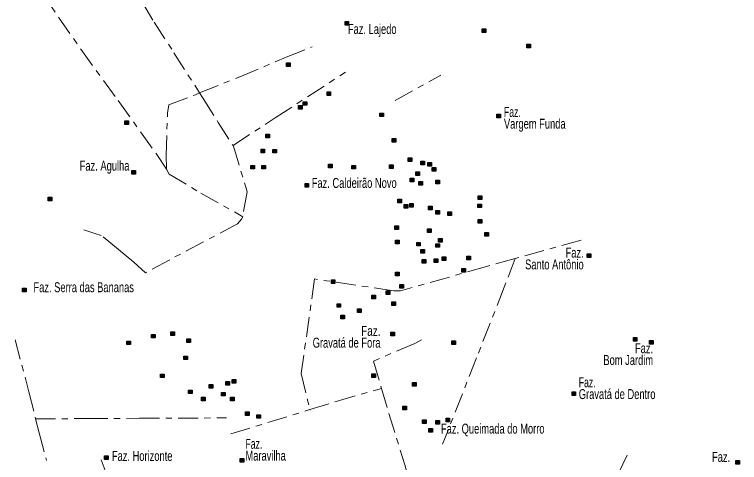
# Model space of a CAD drawing. Extents: x 445.4 to 500, y 8728.7 to 8784.
# Drawn here: x 445.41 to 457.06, y 8757.8 to 8765 of the extents above; entities that cross this region are included whole.
import ezdxf
from ezdxf.enums import TextEntityAlignment as Align

# ---------------------------------------------------------------- set-up
doc = ezdxf.new("R2010")
doc.units = 0
doc.header["$LTSCALE"] = 0.064
doc.linetypes.add('DOT_DASHED', pattern=[7.7, 5, -1.2, 0.3, -1.2])
doc.layers.add('2', color=7, linetype='Continuous', lineweight=25)
doc.layers.add('22', color=7, linetype='DOT_DASHED', lineweight=13)
doc.layers.add('61', color=7, linetype='Continuous')

msp = doc.modelspace()

# ---------------------------------------------------------------- hatches: boundary and pattern name
at = {"layer": '2'}
for points in [[(450.7181, 8764.8875), (450.7761, 8764.8875), (450.7761, 8764.8295), (450.7181, 8764.8295)], [(452.9218, 8764.7699), (452.9798, 8764.7699), (452.9798, 8764.7119), (452.9218, 8764.7119)], [(453.6419, 8764.5218), (453.6999, 8764.5218), (453.6999, 8764.4638), (453.6419, 8764.4638)], [(449.778, 8764.2245), (449.836, 8764.2245), (449.836, 8764.1665), (449.778, 8764.1665)], [(450.4282, 8763.7562), (450.4862, 8763.7562), (450.4862, 8763.6982), (450.4282, 8763.6982)], [(449.9685, 8763.5366), (450.0265, 8763.5366), (450.0265, 8763.4786), (449.9685, 8763.4786)], [(450.0472, 8763.5988), (450.1052, 8763.5988), (450.1052, 8763.5408), (450.0472, 8763.5408)], [(451.2772, 8763.4165), (451.3352, 8763.4165), (451.3352, 8763.3585), (451.2772, 8763.3585)], [(453.1578, 8763.399), (453.2158, 8763.399), (453.2158, 8763.341), (453.1578, 8763.341)], [(447.1799, 8763.2915), (447.2379, 8763.2915), (447.2379, 8763.2335), (447.1799, 8763.2335)], [(449.4467, 8763.0767), (449.5047, 8763.0767), (449.5047, 8763.0187), (449.4467, 8763.0187)], [(451.476, 8763.0062), (451.534, 8763.0062), (451.534, 8762.9482), (451.476, 8762.9482)], [(449.3681, 8762.8363), (449.4261, 8762.8363), (449.4261, 8762.7783), (449.3681, 8762.7783)], [(449.5586, 8762.8322), (449.6166, 8762.8322), (449.6166, 8762.7742), (449.5586, 8762.7742)], [(451.7327, 8762.6954), (451.7907, 8762.6954), (451.7907, 8762.6374), (451.7327, 8762.6374)], [(449.2065, 8762.5753), (449.2645, 8762.5753), (449.2645, 8762.5173), (449.2065, 8762.5173)], [(449.3805, 8762.5753), (449.4385, 8762.5753), (449.4385, 8762.5173), (449.3805, 8762.5173)], [(450.4531, 8762.5918), (450.5111, 8762.5918), (450.5111, 8762.5338), (450.4531, 8762.5338)], [(450.8299, 8762.5753), (450.8879, 8762.5753), (450.8879, 8762.5173), (450.8299, 8762.5173)], [(451.4346, 8762.5835), (451.4926, 8762.5835), (451.4926, 8762.5255), (451.4346, 8762.5255)], [(451.9357, 8762.6416), (451.9937, 8762.6416), (451.9937, 8762.5836), (451.9357, 8762.5836)], [(452.0475, 8762.6208), (452.1055, 8762.6208), (452.1055, 8762.5628), (452.0475, 8762.5628)], [(447.2935, 8762.4925), (447.3515, 8762.4925), (447.3515, 8762.4345), (447.2935, 8762.4345)], [(451.857, 8762.4717), (451.915, 8762.4717), (451.915, 8762.4137), (451.857, 8762.4137)], [(452.1179, 8762.5421), (452.1759, 8762.5421), (452.1759, 8762.4841), (452.1179, 8762.4841)], [(451.7659, 8762.3681), (451.8239, 8762.3681), (451.8239, 8762.3101), (451.7659, 8762.3101)], [(452.18, 8762.3349), (452.238, 8762.3349), (452.238, 8762.2769), (452.18, 8762.2769)], [(450.0753, 8762.2829), (450.1333, 8762.2829), (450.1333, 8762.2249), (450.0753, 8762.2249)], [(451.9067, 8762.3142), (451.9647, 8762.3142), (451.9647, 8762.2562), (451.9067, 8762.2562)], [(445.9476, 8762.0615), (446.0056, 8762.0615), (446.0056, 8762.0035), (445.9476, 8762.0035)], [(451.5671, 8762.0324), (451.6251, 8762.0324), (451.6251, 8761.9744), (451.5671, 8761.9744)], [(452.8591, 8762.0843), (452.9171, 8762.0843), (452.9171, 8762.0263), (452.8591, 8762.0263)], [(451.6706, 8761.9454), (451.7286, 8761.9454), (451.7286, 8761.8874), (451.6706, 8761.8874)], [(451.7576, 8761.962), (451.8156, 8761.962), (451.8156, 8761.904), (451.7576, 8761.904)], [(452.0599, 8761.9205), (452.1179, 8761.9205), (452.1179, 8761.8625), (452.0599, 8761.8625)], [(452.8546, 8761.953), (452.9126, 8761.953), (452.9126, 8761.895), (452.8546, 8761.895)], [(452.18, 8761.8501), (452.238, 8761.8501), (452.238, 8761.7921), (452.18, 8761.7921)], [(452.3705, 8761.8294), (452.4285, 8761.8294), (452.4285, 8761.7714), (452.3705, 8761.7714)], [(452.8591, 8761.704), (452.9171, 8761.704), (452.9171, 8761.646), (452.8591, 8761.646)], [(451.5174, 8761.6015), (451.5754, 8761.6015), (451.5754, 8761.5435), (451.5174, 8761.5435)], [(452.0433, 8761.5559), (452.1013, 8761.5559), (452.1013, 8761.4979), (452.0433, 8761.4979)], [(452.2214, 8761.3984), (452.2794, 8761.3984), (452.2794, 8761.3404), (452.2214, 8761.3404)], [(452.9632, 8761.4957), (453.0212, 8761.4957), (453.0212, 8761.4377), (452.9632, 8761.4377)], [(451.5298, 8761.3694), (451.5878, 8761.3694), (451.5878, 8761.3114), (451.5298, 8761.3114)], [(451.8694, 8761.3363), (451.9274, 8761.3363), (451.9274, 8761.2783), (451.8694, 8761.2783)], [(452.1759, 8761.3155), (452.2339, 8761.3155), (452.2339, 8761.2575), (452.1759, 8761.2575)], [(451.9357, 8761.2202), (451.9937, 8761.2202), (451.9937, 8761.1622), (451.9357, 8761.1622)], [(451.9564, 8761.0586), (452.0144, 8761.0586), (452.0144, 8761.0006), (451.9564, 8761.0006)], [(452.151, 8761.0711), (452.209, 8761.0711), (452.209, 8761.0131), (452.151, 8761.0131)], [(452.2794, 8761.1042), (452.3374, 8761.1042), (452.3374, 8761.0462), (452.2794, 8761.0462)], [(452.677, 8761.1125), (452.735, 8761.1125), (452.735, 8761.0545), (452.677, 8761.0545)], [(454.6102, 8761.1516), (454.6682, 8761.1516), (454.6682, 8761.0936), (454.6102, 8761.0936)], [(451.5298, 8760.8556), (451.5878, 8760.8556), (451.5878, 8760.7976), (451.5298, 8760.7976)], [(452.5941, 8760.9177), (452.6521, 8760.9177), (452.6521, 8760.8597), (452.5941, 8760.8597)], [(450.4986, 8760.7354), (450.5566, 8760.7354), (450.5566, 8760.6774), (450.4986, 8760.6774)], [(445.5334, 8760.5987), (445.5914, 8760.5987), (445.5914, 8760.5407), (445.5334, 8760.5407)], [(451.6002, 8760.6567), (451.6582, 8760.6567), (451.6582, 8760.5987), (451.6002, 8760.5987)], [(451.1488, 8760.4868), (451.2068, 8760.4868), (451.2068, 8760.4288), (451.1488, 8760.4288)], [(451.3807, 8760.5572), (451.4387, 8760.5572), (451.4387, 8760.4992), (451.3807, 8760.4992)], [(450.5897, 8760.35), (450.6477, 8760.35), (450.6477, 8760.292), (450.5897, 8760.292)], [(451.4718, 8760.379), (451.5298, 8760.379), (451.5298, 8760.321), (451.4718, 8760.321)], [(450.9169, 8760.2672), (450.9749, 8760.2672), (450.9749, 8760.2092), (450.9169, 8760.2092)], [(450.6519, 8760.1636), (450.7099, 8760.1636), (450.7099, 8760.1056), (450.6519, 8760.1056)], [(447.9188, 8759.8984), (447.9768, 8759.8984), (447.9768, 8759.8404), (447.9188, 8759.8404)], [(451.4553, 8759.8901), (451.5133, 8759.8901), (451.5133, 8759.8321), (451.4553, 8759.8321)], [(447.6082, 8759.857), (447.6662, 8759.857), (447.6662, 8759.799), (447.6082, 8759.799)], [(448.1756, 8759.7865), (448.2336, 8759.7865), (448.2336, 8759.7285), (448.1756, 8759.7285)], [(455.3522, 8759.8077), (455.4102, 8759.8077), (455.4102, 8759.7497), (455.3522, 8759.7497)], [(447.2107, 8759.7493), (447.2687, 8759.7493), (447.2687, 8759.6913), (447.2107, 8759.6913)], [(452.4368, 8759.7533), (452.4948, 8759.7533), (452.4948, 8759.6953), (452.4368, 8759.6953)], [(455.6106, 8759.7581), (455.6686, 8759.7581), (455.6686, 8759.7001), (455.6106, 8759.7001)], [(448.1259, 8759.5089), (448.1839, 8759.5089), (448.1839, 8759.4509), (448.1259, 8759.4509)], [(447.7532, 8759.2188), (447.8112, 8759.2188), (447.8112, 8759.1608), (447.7532, 8759.1608)], [(451.1488, 8759.2237), (451.2068, 8759.2237), (451.2068, 8759.1657), (451.1488, 8759.1657)], [(448.8009, 8759.0987), (448.8589, 8759.0987), (448.8589, 8759.0407), (448.8009, 8759.0407)], [(448.9045, 8759.1318), (448.9625, 8759.1318), (448.9625, 8759.0738), (448.9045, 8759.0738)], [(451.8031, 8759.0829), (451.8611, 8759.0829), (451.8611, 8759.0249), (451.8031, 8759.0249)], [(448.2005, 8758.9619), (448.2585, 8758.9619), (448.2585, 8758.9039), (448.2005, 8758.9039)], [(448.5359, 8759.049), (448.5939, 8759.049), (448.5939, 8758.991), (448.5359, 8758.991)], [(448.4117, 8758.8459), (448.4697, 8758.8459), (448.4697, 8758.7879), (448.4117, 8758.7879)], [(448.7347, 8758.9246), (448.7927, 8758.9246), (448.7927, 8758.8666), (448.7347, 8758.8666)], [(448.8755, 8758.8459), (448.9335, 8758.8459), (448.9335, 8758.7879), (448.8755, 8758.7879)], [(454.3659, 8758.9332), (454.4239, 8758.9332), (454.4239, 8758.8752), (454.3659, 8758.8752)], [(449.1196, 8758.6105), (449.1776, 8758.6105), (449.1776, 8758.5525), (449.1196, 8758.5525)], [(451.6458, 8758.7016), (451.7038, 8758.7016), (451.7038, 8758.6436), (451.6458, 8758.6436)], [(449.3029, 8758.565), (449.3609, 8758.565), (449.3609, 8758.507), (449.3029, 8758.507)], [(452.3415, 8758.5069), (452.3995, 8758.5069), (452.3995, 8758.4489), (452.3415, 8758.4489)], [(451.9647, 8758.482), (452.0227, 8758.482), (452.0227, 8758.424), (451.9647, 8758.424)], [(452.18, 8758.4696), (452.238, 8758.4696), (452.238, 8758.4116), (452.18, 8758.4116)], [(452.0641, 8758.3411), (452.1221, 8758.3411), (452.1221, 8758.2831), (452.0641, 8758.2831)], [(446.8545, 8757.9011), (446.9125, 8757.9011), (446.9125, 8757.8431), (446.8545, 8757.8431)], [(449.0343, 8757.8603), (449.0923, 8757.8603), (449.0923, 8757.8023), (449.0343, 8757.8023)], [(457, 8757.8285), (457.058, 8757.8285), (457.058, 8757.7705), (457, 8757.7705)]]:
    msp.add_hatch(color=256, dxfattribs=at).paths.add_polyline_path(points)

# ---------------------------------------------------------------- linework, layer by layer
for points in [[(450.7181, 8764.8875), (450.7761, 8764.8875), (450.7761, 8764.8295), (450.7181, 8764.8295)], [(452.9218, 8764.7699), (452.9798, 8764.7699), (452.9798, 8764.7119), (452.9218, 8764.7119)], [(453.6419, 8764.5218), (453.6999, 8764.5218), (453.6999, 8764.4638), (453.6419, 8764.4638)], [(449.778, 8764.2245), (449.836, 8764.2245), (449.836, 8764.1665), (449.778, 8764.1665)], [(450.4282, 8763.7562), (450.4862, 8763.7562), (450.4862, 8763.6982), (450.4282, 8763.6982)], [(449.9685, 8763.5366), (450.0265, 8763.5366), (450.0265, 8763.4786), (449.9685, 8763.4786)], [(450.0472, 8763.5988), (450.1052, 8763.5988), (450.1052, 8763.5408), (450.0472, 8763.5408)], [(451.2772, 8763.4165), (451.3352, 8763.4165), (451.3352, 8763.3585), (451.2772, 8763.3585)], [(453.1578, 8763.399), (453.2158, 8763.399), (453.2158, 8763.341), (453.1578, 8763.341)], [(447.1799, 8763.2915), (447.2379, 8763.2915), (447.2379, 8763.2335), (447.1799, 8763.2335)], [(449.4467, 8763.0767), (449.5047, 8763.0767), (449.5047, 8763.0187), (449.4467, 8763.0187)], [(451.476, 8763.0062), (451.534, 8763.0062), (451.534, 8762.9482), (451.476, 8762.9482)], [(449.3681, 8762.8363), (449.4261, 8762.8363), (449.4261, 8762.7783), (449.3681, 8762.7783)], [(449.5586, 8762.8322), (449.6166, 8762.8322), (449.6166, 8762.7742), (449.5586, 8762.7742)], [(451.7327, 8762.6954), (451.7907, 8762.6954), (451.7907, 8762.6374), (451.7327, 8762.6374)], [(449.2065, 8762.5753), (449.2645, 8762.5753), (449.2645, 8762.5173), (449.2065, 8762.5173)], [(449.3805, 8762.5753), (449.4385, 8762.5753), (449.4385, 8762.5173), (449.3805, 8762.5173)], [(450.4531, 8762.5918), (450.5111, 8762.5918), (450.5111, 8762.5338), (450.4531, 8762.5338)], [(450.8299, 8762.5753), (450.8879, 8762.5753), (450.8879, 8762.5173), (450.8299, 8762.5173)], [(451.4346, 8762.5835), (451.4926, 8762.5835), (451.4926, 8762.5255), (451.4346, 8762.5255)], [(451.9357, 8762.6416), (451.9937, 8762.6416), (451.9937, 8762.5836), (451.9357, 8762.5836)], [(452.0475, 8762.6208), (452.1055, 8762.6208), (452.1055, 8762.5628), (452.0475, 8762.5628)], [(447.2935, 8762.4925), (447.3515, 8762.4925), (447.3515, 8762.4345), (447.2935, 8762.4345)], [(451.857, 8762.4717), (451.915, 8762.4717), (451.915, 8762.4137), (451.857, 8762.4137)], [(452.1179, 8762.5421), (452.1759, 8762.5421), (452.1759, 8762.4841), (452.1179, 8762.4841)], [(451.7659, 8762.3681), (451.8239, 8762.3681), (451.8239, 8762.3101), (451.7659, 8762.3101)], [(452.18, 8762.3349), (452.238, 8762.3349), (452.238, 8762.2769), (452.18, 8762.2769)], [(450.0753, 8762.2829), (450.1333, 8762.2829), (450.1333, 8762.2249), (450.0753, 8762.2249)], [(451.9067, 8762.3142), (451.9647, 8762.3142), (451.9647, 8762.2562), (451.9067, 8762.2562)], [(445.9476, 8762.0615), (446.0056, 8762.0615), (446.0056, 8762.0035), (445.9476, 8762.0035)], [(451.5671, 8762.0324), (451.6251, 8762.0324), (451.6251, 8761.9744), (451.5671, 8761.9744)], [(452.8591, 8762.0843), (452.9171, 8762.0843), (452.9171, 8762.0263), (452.8591, 8762.0263)], [(451.6706, 8761.9454), (451.7286, 8761.9454), (451.7286, 8761.8874), (451.6706, 8761.8874)], [(451.7576, 8761.962), (451.8156, 8761.962), (451.8156, 8761.904), (451.7576, 8761.904)], [(452.0599, 8761.9205), (452.1179, 8761.9205), (452.1179, 8761.8625), (452.0599, 8761.8625)], [(452.8546, 8761.953), (452.9126, 8761.953), (452.9126, 8761.895), (452.8546, 8761.895)], [(452.18, 8761.8501), (452.238, 8761.8501), (452.238, 8761.7921), (452.18, 8761.7921)], [(452.3705, 8761.8294), (452.4285, 8761.8294), (452.4285, 8761.7714), (452.3705, 8761.7714)], [(452.8591, 8761.704), (452.9171, 8761.704), (452.9171, 8761.646), (452.8591, 8761.646)], [(451.5174, 8761.6015), (451.5754, 8761.6015), (451.5754, 8761.5435), (451.5174, 8761.5435)], [(452.0433, 8761.5559), (452.1013, 8761.5559), (452.1013, 8761.4979), (452.0433, 8761.4979)], [(452.2214, 8761.3984), (452.2794, 8761.3984), (452.2794, 8761.3404), (452.2214, 8761.3404)], [(452.9632, 8761.4957), (453.0212, 8761.4957), (453.0212, 8761.4377), (452.9632, 8761.4377)], [(451.5298, 8761.3694), (451.5878, 8761.3694), (451.5878, 8761.3114), (451.5298, 8761.3114)], [(451.8694, 8761.3363), (451.9274, 8761.3363), (451.9274, 8761.2783), (451.8694, 8761.2783)], [(452.1759, 8761.3155), (452.2339, 8761.3155), (452.2339, 8761.2575), (452.1759, 8761.2575)], [(451.9357, 8761.2202), (451.9937, 8761.2202), (451.9937, 8761.1622), (451.9357, 8761.1622)], [(451.9564, 8761.0586), (452.0144, 8761.0586), (452.0144, 8761.0006), (451.9564, 8761.0006)], [(452.151, 8761.0711), (452.209, 8761.0711), (452.209, 8761.0131), (452.151, 8761.0131)], [(452.2794, 8761.1042), (452.3374, 8761.1042), (452.3374, 8761.0462), (452.2794, 8761.0462)], [(452.677, 8761.1125), (452.735, 8761.1125), (452.735, 8761.0545), (452.677, 8761.0545)], [(454.6102, 8761.1516), (454.6682, 8761.1516), (454.6682, 8761.0936), (454.6102, 8761.0936)], [(451.5298, 8760.8556), (451.5878, 8760.8556), (451.5878, 8760.7976), (451.5298, 8760.7976)], [(452.5941, 8760.9177), (452.6521, 8760.9177), (452.6521, 8760.8597), (452.5941, 8760.8597)], [(450.4986, 8760.7354), (450.5566, 8760.7354), (450.5566, 8760.6774), (450.4986, 8760.6774)], [(445.5334, 8760.5987), (445.5914, 8760.5987), (445.5914, 8760.5407), (445.5334, 8760.5407)], [(451.6002, 8760.6567), (451.6582, 8760.6567), (451.6582, 8760.5987), (451.6002, 8760.5987)], [(451.1488, 8760.4868), (451.2068, 8760.4868), (451.2068, 8760.4288), (451.1488, 8760.4288)], [(451.3807, 8760.5572), (451.4387, 8760.5572), (451.4387, 8760.4992), (451.3807, 8760.4992)], [(450.5897, 8760.35), (450.6477, 8760.35), (450.6477, 8760.292), (450.5897, 8760.292)], [(451.4718, 8760.379), (451.5298, 8760.379), (451.5298, 8760.321), (451.4718, 8760.321)], [(450.9169, 8760.2672), (450.9749, 8760.2672), (450.9749, 8760.2092), (450.9169, 8760.2092)], [(450.6519, 8760.1636), (450.7099, 8760.1636), (450.7099, 8760.1056), (450.6519, 8760.1056)], [(447.9188, 8759.8984), (447.9768, 8759.8984), (447.9768, 8759.8404), (447.9188, 8759.8404)], [(451.4553, 8759.8901), (451.5133, 8759.8901), (451.5133, 8759.8321), (451.4553, 8759.8321)], [(447.6082, 8759.857), (447.6662, 8759.857), (447.6662, 8759.799), (447.6082, 8759.799)], [(448.1756, 8759.7865), (448.2336, 8759.7865), (448.2336, 8759.7285), (448.1756, 8759.7285)], [(455.3522, 8759.8077), (455.4102, 8759.8077), (455.4102, 8759.7497), (455.3522, 8759.7497)], [(447.2107, 8759.7493), (447.2687, 8759.7493), (447.2687, 8759.6913), (447.2107, 8759.6913)], [(452.4368, 8759.7533), (452.4948, 8759.7533), (452.4948, 8759.6953), (452.4368, 8759.6953)], [(455.6106, 8759.7581), (455.6686, 8759.7581), (455.6686, 8759.7001), (455.6106, 8759.7001)], [(448.1259, 8759.5089), (448.1839, 8759.5089), (448.1839, 8759.4509), (448.1259, 8759.4509)], [(447.7532, 8759.2188), (447.8112, 8759.2188), (447.8112, 8759.1608), (447.7532, 8759.1608)], [(451.1488, 8759.2237), (451.2068, 8759.2237), (451.2068, 8759.1657), (451.1488, 8759.1657)], [(448.8009, 8759.0987), (448.8589, 8759.0987), (448.8589, 8759.0407), (448.8009, 8759.0407)], [(448.9045, 8759.1318), (448.9625, 8759.1318), (448.9625, 8759.0738), (448.9045, 8759.0738)], [(451.8031, 8759.0829), (451.8611, 8759.0829), (451.8611, 8759.0249), (451.8031, 8759.0249)], [(448.2005, 8758.9619), (448.2585, 8758.9619), (448.2585, 8758.9039), (448.2005, 8758.9039)], [(448.5359, 8759.049), (448.5939, 8759.049), (448.5939, 8758.991), (448.5359, 8758.991)], [(448.4117, 8758.8459), (448.4697, 8758.8459), (448.4697, 8758.7879), (448.4117, 8758.7879)], [(448.7347, 8758.9246), (448.7927, 8758.9246), (448.7927, 8758.8666), (448.7347, 8758.8666)], [(448.8755, 8758.8459), (448.9335, 8758.8459), (448.9335, 8758.7879), (448.8755, 8758.7879)], [(454.3659, 8758.9332), (454.4239, 8758.9332), (454.4239, 8758.8752), (454.3659, 8758.8752)], [(449.1196, 8758.6105), (449.1776, 8758.6105), (449.1776, 8758.5525), (449.1196, 8758.5525)], [(451.6458, 8758.7016), (451.7038, 8758.7016), (451.7038, 8758.6436), (451.6458, 8758.6436)], [(449.3029, 8758.565), (449.3609, 8758.565), (449.3609, 8758.507), (449.3029, 8758.507)], [(452.3415, 8758.5069), (452.3995, 8758.5069), (452.3995, 8758.4489), (452.3415, 8758.4489)], [(451.9647, 8758.482), (452.0227, 8758.482), (452.0227, 8758.424), (451.9647, 8758.424)], [(452.18, 8758.4696), (452.238, 8758.4696), (452.238, 8758.4116), (452.18, 8758.4116)], [(452.0641, 8758.3411), (452.1221, 8758.3411), (452.1221, 8758.2831), (452.0641, 8758.2831)], [(446.8545, 8757.9011), (446.9125, 8757.9011), (446.9125, 8757.8431), (446.8545, 8757.8431)], [(449.0343, 8757.8603), (449.0923, 8757.8603), (449.0923, 8757.8023), (449.0343, 8757.8023)], [(457, 8757.8285), (457.058, 8757.8285), (457.058, 8757.7705), (457, 8757.7705)]]:
    msp.add_lwpolyline(points, close=True, dxfattribs=at)
at = {"layer": '22'}
for p, q in [((451.5237, 8763.6163), (452.2551, 8764.0269)), ((454.5109, 8761.3743), (453.4521, 8761.0771)), ((448.8847, 8758.2546), (450.1536, 8758.647))]:
    msp.add_line(p, q, dxfattribs=at)
for points in [[(445.4055, 8765.9264), (445.7605, 8765.4671), (446.4731, 8764.4423), (447.0717, 8763.6168), (447.6813, 8762.765), (447.8476, 8762.5121)], [(447.466, 8765.1863), (447.6498, 8764.8784), (447.9689, 8764.387), (448.3798, 8763.7399)], [(448.3798, 8763.7399), (449.0253, 8763.9981), (449.7731, 8764.3157), (450.188, 8764.4832)], [(448.9182, 8762.8925), (449.5926, 8763.3383), (450.7278, 8764.0749)], [(447.8476, 8762.512), (447.8429, 8762.7366), (447.8643, 8763.413), (447.8857, 8763.5488), (448.3126, 8763.7111), (448.3798, 8763.7399)], [(448.3798, 8763.7399), (448.4352, 8763.6497), (448.6786, 8763.2662), (448.9182, 8762.8925)], [(448.9182, 8762.8925), (448.9231, 8762.8849), (449.1285, 8762.2099), (449.1437, 8762.1474), (449.0738, 8761.7498)], [(447.8476, 8762.5121), (447.889, 8762.4341), (448.3988, 8762.13), (449.0738, 8761.7498)], [(449.0738, 8761.7498), (449.055, 8761.7086), (448.9923, 8761.6344), (447.8999, 8761.0565), (447.5124, 8760.8483), (447.3247, 8761.0163), (447.0759, 8761.2215), (446.801, 8761.4487), (446.6966, 8761.4802), (446.5206, 8761.5377)], [(453.4521, 8761.0771), (452.9921, 8760.948), (451.6089, 8760.5571), (451.5044, 8760.5571), (450.2297, 8760.7478), (450.0127, 8759.2287), (450.1536, 8758.647), (450.1552, 8758.6404)], [(453.4521, 8761.0771), (453.2774, 8760.6168), (452.8316, 8759.4784), (452.379, 8758.3293), (452.2832, 8758.0883)], [(445.4159, 8759.7681), (445.6378, 8758.9304), (445.7442, 8758.499)], [(451.9443, 8759.7703), (451.8414, 8759.7118), (451.1753, 8759.4276), (451.3035, 8758.9875)], [(450.1536, 8758.647), (450.5747, 8758.7772), (451.3035, 8758.9875)], [(451.3035, 8758.9875), (451.4201, 8758.5861), (451.6812, 8757.7583), (451.7096, 8757.6389)], [(445.7442, 8758.499), (446.584, 8758.5023), (447.4153, 8758.5069), (448.8124, 8758.5132)], [(445.7442, 8758.499), (445.7993, 8758.2756), (445.9181, 8757.8276)], [(455.254, 8757.9118), (454.3171, 8756.0218), (454.0056, 8755.4152), (453.8651, 8755.1149)], [(446.7989, 8757.8396), (446.9645, 8757.4079), (447.1528, 8756.711), (447.2799, 8756.3238)]]:
    msp.add_lwpolyline(points, dxfattribs=at)

# ---------------------------------------------------------------- texts
at = {"layer": '61'}
for s, width, p in [('    Faz. Lajedo', 0.7, (451.5463, 8764.6882)), ('Faz. Agulha', 0.7, (447.2526, 8762.4898)), ('               Faz.', 0.7, (454.5535, 8761.092)), ('Santo Antônio', 0.7, (454.5535, 8760.902)), ('                   Faz.', 0.75, (451.2885, 8759.8329)), ('Gravatá de Fora', 0.7, (451.2885, 8759.6429)), ('            Faz.', 0.7, (455.6694, 8759.5541)), ('Bom Jardim', 0.7, (455.6694, 8759.3641)), ('        Faz.', 0.7, (456.9077, 8757.8059))]:
    msp.add_text(s, height=0.16, dxfattribs=dict(at, width=width)).set_placement(p, align=Align.RIGHT)
for s, width, p in [('Faz.', 0.65, (453.2724, 8763.355)), ('Vargem Funda', 0.7, (453.2724, 8763.165)), ('Faz. Caldeirão Novo', 0.7, (450.1829, 8762.2123)), ('Faz. Serra das Bananas', 0.7, (445.7102, 8760.5355)), ('Faz.', 0.65, (454.475, 8759.0066)), ('Gravatá de Dentro', 0.7, (454.475, 8758.8166)), ('Faz. Queimada do Morro', 0.7, (452.2593, 8758.261)), ('Faz.', 0.65, (449.1177, 8758.0166)), ('Faz. Horizonte', 0.7, (446.9705, 8757.822)), ('Maravilha', 0.7, (449.1177, 8757.8266))]:
    msp.add_text(s, height=0.16, dxfattribs=dict(at, width=width)).set_placement(p)

doc.saveas('drawing.dxf')
